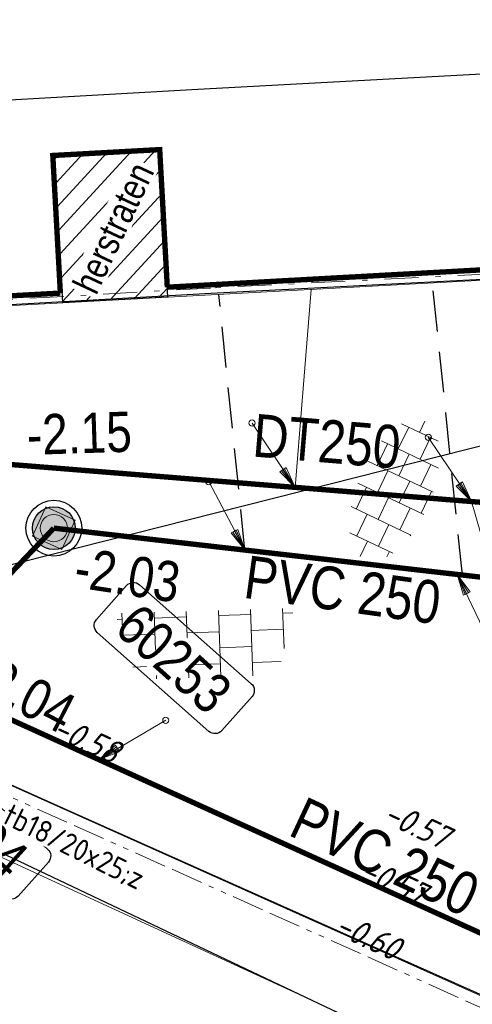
# Model space of a CAD drawing. Header units: metres. Extents: x 111546 to 149831, y 498798 to 507863.
# Tile 712 of 1056: x 112090 to 112098, y 501583 to 501601. Entities that reach past the tile are written whole.
import ezdxf
from ezdxf.enums import TextEntityAlignment as Align

# ---------------------------------------------------------------- set-up
doc = ezdxf.new("R2010")
doc.units = ezdxf.units.M
for name, pattern in [('ACAD_ISO13W100', [36, 12, -3, 12, -3, 0, -3, 0, -3]), ('DASHDOT', [25.4, 12.7, -6.35, 0, -6.35]), ('DASHED', [19.05, 12.7, -6.35]), ('HIDDENX2', [19.05, 12.7, -6.35]), ('RI-HWA', [7.4, 5, -2.4])]:
    doc.linetypes.add(name, pattern=pattern)
for name, color, linetype in [('0-hoogte mv-bestaand', 253, 'Continuous'), ('0-werkgrens', 210, 'FENCELINE1'), ('2-nw- bob-DWA', 20, 'Continuous'), ('2-nw-bob-HWA', 160, 'Continuous'), ('2-nw-diameter DWA', 20, 'Continuous'), ('2-nw-diameter HWA', 160, 'Continuous'), ('2-nw-DWA inspectieput nr', 2, 'Continuous'), ('2-nw-inspectieput-DWA-PP', 93, 'Continuous'), ('2-nw-streng-DWA PVC', 131, 'DASHED'), ('2-nw-streng-HWA', 160, 'RI-HWA'), ('2-vw-DWA-streng-PVC250-excl grondwerk', 41, 'RI-HWA-V'), ('3-nw-herstraten1', 7, 'Continuous'), ('3-vw-band-ob 6x20', 30, 'Continuous'), ('3-vw-band-trb-13-15x25', 230, 'Continuous'), ('B01_HOOFDGEBOUW', 1, 'Continuous'), ('T02_RASTER', 252, 'Continuous')]:
    doc.layers.add(name, color=color, linetype=linetype)
for name, color, linetype, lineweight in [('0-kadastrale percelen', 253, 'AI-KADASTRAAL', 9), ('2-nw-inlaat-dwa 125', 10, 'Continuous', 15), ('2-nw-inlaat-hwa 125', 160, 'Continuous', 15), ('2-YY-huisaansluiting DWA 125mm', 10, 'HIDDENX2', 30), ('2-YY-kolkleiding HWA 125mm', 150, 'Continuous', 15), ('3-nw-arcering-trottoir', 2, 'Continuous', 15), ('3-nw-band-ob 10x20', 7, 'Continuous', 13), ('3-nw-band-ob 10x20-achterkant', 7, 'DASHDOT', 13), ('3-nw-band-trb18-20x20-achterkant-zandbed', 161, 'ACAD_ISO13W100', 15), ('3-nw-band-trb18-20x20-voorkant-zandbed', 7, 'Continuous', 13), ('3-nw-putrand-bestrating-dwa', 30, 'Continuous', 13), ('3-nw-text-20', 7, 'Continuous', 15), ('3-nw-text-20-herinrichting', 7, 'Continuous', 15), ('3-vw-verharding', 3, 'Continuous', 15)]:
    doc.layers.add(name, color=color, linetype=linetype, lineweight=lineweight)
doc.layers.add('3-nw-menggranulaat', color=7, linetype='Continuous', lineweight=13, true_color=0xebebeb)
doc.styles.get("Standard").update_dxf_attribs({"font": 'isocp-ie.shx'})
doc.styles.add('veysel', font='isocp-ie.shx', dxfattribs={"height": 0.1})
doc.styles.add('Zaanstad 1-200 1.8mm', font='ARIALN.TTF', dxfattribs={"height": 0.36})
doc.styles.add('Zaanstad 1-250 2.0mm', font='ARIALN.TTF', dxfattribs={"height": 0.5})
doc.styles.add('Zaanstad 1-500 1.8mm', font='ARIALN.TTF', dxfattribs={"height": 0.9})
doc.styles.add('Zaanstad 1-500 2.0mm', font='ARIALN.TTF', dxfattribs={"height": 1})
doc.linetypes.add('AI-KADASTRAAL', pattern='A,5.5,-2,["K",Standard,S=1.8,R=0,X=0,Y=-0.9],-2,5.5,-2,[5,NLCS.SHX,S=0.75,R=0,X=0,Y=0],-2', length=19)
doc.linetypes.add('FENCELINE1', pattern='A,6.35,-2.54,[133,ltypeshp.shx,S=2.54,R=0,X=-2.54,Y=0],-2.54,25.4', length=36.83)
doc.linetypes.add('RI-HWA-V', pattern='A,2.5,[24,NLCS.SHX,S=1,R=0,X=0,Y=0],2.5,-1.8', length=6.8)

# ---------------------------------------------------------------- blocks, each defined once
blk = doc.blocks.new('2-inspectieput rond 80cm')
at = {"ltscale": 0.03}
h = blk.add_hatch(color=256, dxfattribs=at)
h.dxf.hatch_style = 1
edge = h.paths.add_edge_path()
edge.add_arc((0, 0), 0.4, 0, 360)
for radius in [0.52, 0.4]:
    blk.add_circle((0, 0), radius)
blk = doc.blocks.new('tgls')
at = {"linetype": 'Continuous'}
for p, q in [((-1.018, -0.663), (-1.018, 0.575)), ((-0.418, -0.668), (-0.418, 0.573)), ((0.182, -0.673), (0.182, 0.57)), ((0.782, -0.678), (0.782, 0.568)), ((-1.018, 0.329), (-1.552, 0.329)), ((0.182, 0.329), (-0.418, 0.329)), ((1.218, 0.329), (0.782, 0.329)), ((-1.618, 0.029), (-1.635, 0.029)), ((-1.618, -0.658), (-1.618, 0.09)), ((-0.418, 0.029), (-1.018, 0.029)), ((0.782, 0.029), (0.182, 0.029)), ((-1.018, -0.271), (-1.618, -0.271)), ((0.182, -0.271), (-0.418, -0.271)), ((1.382, -0.271), (0.782, -0.271)), ((1.382, -0.682), (1.382, -0.248)), ((-1.618, -0.571), (-1.803, -0.571)), ((-0.418, -0.571), (-1.018, -0.571)), ((0.782, -0.571), (0.182, -0.571)), ((1.473, -0.571), (1.382, -0.571))]:
    blk.add_line(p, q, dxfattribs=at)
blk = doc.blocks.new('putrand')
blk.add_lwpolyline([(-0.3, -0.3), (0.3, -0.3), (0.3, 0.3), (-0.3, 0.3)], close=True)
blk.add_circle((0, 0), 0.253)
blk = doc.blocks.new('2-inlaat')
for p, q in [((-1.728, 2.693), (0, 0)), ((0, 0), (-0.357, 0.822))]:
    blk.add_line(p, q)
blk.add_lwpolyline([(-0.357, 0.822), (-0.618, 0.653), (0, 0), (-0.424, 0.781), (-0.552, 0.694), (0, 0), (-0.491, 0.739)])
blk.add_circle((-1.728, 2.693), 0.128)

msp = doc.modelspace()

# ---------------------------------------------------------------- hatches: boundary and pattern name
at = {"layer": '3-nw-arcering-trottoir'}
h = msp.add_hatch(dxfattribs=at)
h.set_pattern_fill('AVH-TEGEL_300X300_HALFST', color=256, scale=1.5, angle=404.48263, style=0, pattern_type=2)
h.set_pattern_definition([(64.50611248, (-284942.61315, 819002.00278), (-0.00940535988, 0.50302737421), [0.45, -0.45]), (154.50611248, (-284942.61315, 819002.0028), (-0.19368666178, -0.40618404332), [])])
edge = h.paths.add_edge_path()
edge.add_ellipse((112096.919, 501592.5075), major_axis=(0.5517, 1.2939), ratio=0.488545, start_angle=0, end_angle=360)
at = {"layer": '3-nw-herstraten1', "ltscale": 0.06, "transparency": 33554687}
h = msp.add_hatch(dxfattribs=at)
h.set_pattern_fill('ANSI31', color=256, scale=0.1, angle=45)
h.set_pattern_definition([(47.4144, (112055.7299, 501594.07817), (-0.2337647, 0.2148495), [])])
h.paths.add_polyline_path([(112090.7322, 501596.0037), (112090.5808, 501598.7561), (112092.538, 501598.8637), (112092.686, 501596.1087)])
at = {"layer": '3-nw-menggranulaat', "ltscale": 0.02}
h = msp.add_hatch(color=256, dxfattribs=at)
h.dxf.hatch_style = 1
edge = h.paths.add_edge_path()
edge.add_arc((112001.698, 501254.9293), 191.0978, 65.157628, 68.54918, ccw=False)
edge.add_arc((112051.5937, 501362.7078), 72.3301, 58.728744, 65.15638, ccw=False)
edge.add_arc((112051.9885, 501363.7727), 71.2153, 53.128423, 58.555518, ccw=False)
edge.add_arc((112109.7502, 501439.076), 23.7066, 230.65127, 256.57782)
edge.add_line((112104.2473, 501416.0169), (112103.2894, 501419.9684))
edge.add_arc((112112.977, 501444.7965), 26.6512, 237.88147, 248.68499, ccw=False)
edge.add_arc((112164.7613, 501522.5479), 120.0615, 234.033446, 236.678612, ccw=False)
edge.add_arc((112059.1446, 501375.1409), 61.2836, 55.054594, 58.728773)
edge.add_arc((112051.5933, 501362.7072), 75.8308, 58.728773, 65.156409)
edge.add_arc((112001.698, 501254.9293), 194.5978, 65.157628, 68.549965)
edge.add_arc((110702.9936, 497927.1044), 3766.8587, 68.6746807, 68.8977944)
edge.add_arc((112177.1944, 501730.1081), 311.9351, 242.796586, 247.770921, ccw=False)
edge.add_arc((112034.708, 501452.9589), 0.305, 164.6922, 247.8295, ccw=False)
edge.add_line((112034.4139, 501453.0394), (112034.5326, 501453.2655))
edge.add_line((112034.5326, 501453.2655), (112031.5168, 501454.8335))
edge.add_line((112031.5168, 501454.8335), (112031.0519, 501453.9907))
edge.add_arc((112030.7892, 501454.1356), 0.3, 231.13017, 331.11964, ccw=False)
edge.add_line((112030.6009, 501453.902), (112028.9217, 501455.2555))
edge.add_arc((112008.6918, 501427.6832), 34.1977, 53.73245, 61.20333)
edge.add_arc((112196.9704, 501771.6456), 357.9235, 232.750083, 241.314196, ccw=False)
edge.add_arc((111980.5292, 501486.9543), 0.3, 141.9463, 226.27403, ccw=False)
edge.add_line((111980.293, 501487.1392), (111980.4168, 501487.2974))
edge.add_line((111980.4168, 501487.2974), (111977.7245, 501489.3714))
edge.add_line((111977.7245, 501489.3714), (111977.5962, 501489.2129))
edge.add_arc((111977.3591, 501489.3967), 0.3, 231.9463, 322.22415, ccw=False)
edge.add_arc((112183.8463, 501755.0102), 336.7335, 231.040572, 232.138425, ccw=False)
edge.add_arc((112182.5932, 501757.506), 337.8959, 220.566267, 231.471905, ccw=False)
edge.add_line((111925.9091, 501537.7631), (111924.814, 501538.9138))
edge.add_line((111924.814, 501538.9138), (111924.2688, 501539.4794))
edge.add_line((111924.2688, 501539.4794), (111923.5727, 501540.1514))
edge.add_line((111923.5727, 501540.1514), (111923.062, 501540.6079))
edge.add_line((111923.062, 501540.6079), (111921.6684, 501541.8303))
edge.add_line((111921.6684, 501541.8303), (111920.9772, 501542.4758))
edge.add_line((111920.9772, 501542.4758), (111919.1418, 501544.1465))
edge.add_line((111919.1418, 501544.1465), (111913.4894, 501549.4428))
edge.add_line((111913.4894, 501549.4428), (111910.022, 501552.7518))
edge.add_arc((111923.8992, 501567.7123), 20.4057, 215.1917, 227.15117, ccw=False)
edge.add_line((111907.2231, 501555.9522), (111906.5301, 501556.9348))
edge.add_line((111906.5301, 501556.9348), (111901.6864, 501564.2844))
edge.add_arc((111902.3519, 501564.7283), 0.8, 131.72399, 213.70598, ccw=False)
edge.add_line((111901.8195, 501565.3254), (111902.7886, 501566.1896))
edge.add_line((111902.7886, 501566.1896), (111900.5994, 501568.6589))
edge.add_line((111900.5994, 501568.6589), (111900.1549, 501568.2625))
edge.add_arc((111899.6225, 501568.8596), 0.8, 216.71707, 311.72399, ccw=False)
edge.add_line((111898.9812, 501568.3813), (111897.54, 501570.3136))
edge.add_arc((111772.2737, 501477.014), 156.1937, 36.679082, 48.164313)
edge.add_line((111876.4543, 501593.3878), (111874.8319, 501591.4998))
edge.add_arc((111771.4048, 501476.2953), 154.8201, 36.700144, 48.083473, ccw=False)
edge.add_line((111895.5355, 501568.8199), (111898.8593, 501564.0338))
edge.add_line((111898.8593, 501564.0338), (111905.3584, 501554.1339))
edge.add_line((111905.3584, 501554.1339), (111906.9046, 501552.4156))
edge.add_line((111906.9046, 501552.4156), (111913.78, 501545.912))
edge.add_arc((111912.8891, 501544.9653), 1.3, -43.26018, 46.73982, ccw=False)
edge.add_line((111913.8359, 501544.0744), (111913.7325, 501543.9646))
edge.add_line((111913.7325, 501543.9646), (111915.8445, 501541.9772))
edge.add_line((111915.8445, 501541.9772), (111915.9441, 501542.0831))
edge.add_arc((111916.8908, 501541.1922), 1.3, 47.69038, 136.73982, ccw=False)
edge.add_line((111917.7659, 501542.1535), (111919.3503, 501540.7113))
edge.add_line((111919.3503, 501540.7113), (111920.0576, 501540.0508))
edge.add_line((111920.0576, 501540.0508), (111921.471, 501538.811))
edge.add_line((111921.471, 501538.811), (111921.9389, 501538.3928))
edge.add_line((111921.9389, 501538.3928), (111922.5707, 501537.7827))
edge.add_line((111922.5707, 501537.7827), (111923.0807, 501537.2536))
edge.add_line((111923.0807, 501537.2536), (111924.129, 501536.1523))
edge.add_arc((112182.606, 501757.5182), 340.3135, 220.57754, 231.46588)
edge.add_arc((112197.293, 501772.0462), 360.8357, 231.07875, 241.303034)
edge.add_arc((112007.7091, 501426.1344), 33.6227, 49.73343, 60.96455, ccw=False)
edge.add_arc((112028.8645, 501451.2589), 0.7839, -83.36949, 42.65398, ccw=False)
edge.add_line((112028.955, 501450.4803), (112031.5441, 501448.28))
edge.add_line((112031.5441, 501448.28), (112031.8857, 501448.6756))
edge.add_arc((112033.171, 501447.5628), 1.7, 62.97169, 139.11462, ccw=False)
edge.add_arc((112177.1547, 501730.0166), 315.3354, 242.989412, 247.77186)
edge.add_arc((110974.1351, 498626.0188), 3013.6949, 68.6444967, 68.9242664, ccw=False)
edge = h.paths.add_edge_path()
edge.add_line((112111.9121, 501441.0392), (112112.1191, 501440.9125))
edge.add_line((112112.1191, 501440.9125), (112110.4333, 501438.1575))
edge.add_line((112110.4333, 501438.1575), (112110.375, 501438.2061))
edge.add_arc((112108.6256, 501435.7054), 3.0518, 55.02503, 92.90173)
edge.add_arc((112109.2258, 501423.8652), 14.9073, 92.90173, 99.23873)
edge.add_arc((112100.3974, 501478.1406), 40.0815, 269.48073, 279.23873, ccw=False)
edge.add_arc((112100.3155, 501469.1003), 31.0408, 252.56044, 269.48073, ccw=False)
edge.add_arc((112170.1164, 501691.2975), 263.9437, 245.240897, 252.560441, ccw=False)
edge.add_line((112059.5757, 501451.6164), (112050.7963, 501455.6654))
edge.add_line((112050.7963, 501455.6654), (112047.4499, 501457.2685))
edge.add_arc((112190.023, 501757.5748), 332.4319, 243.111802, 244.603553, ccw=False)
edge.add_arc((112039.3202, 501460.3675), 0.8, 63.2445, 152.48679)
edge.add_line((112038.6106, 501460.7371), (112037.8612, 501459.2982))
edge.add_line((112037.8612, 501459.2982), (112034.9344, 501460.8226))
edge.add_line((112034.9344, 501460.8226), (112035.6742, 501462.2431))
edge.add_arc((112034.9647, 501462.6126), 0.8, 332.48762, 420.59381)
edge.add_arc((112275.291, 501908.2182), 505.4817, 235.788916, 241.662589, ccw=False)
edge.add_line((111991.0872, 501490.1991), (111991.0604, 501489.3846))
edge.add_line((111991.0604, 501489.3846), (111990.3902, 501488.4659))
edge.add_line((111990.3902, 501488.4659), (111990.2041, 501488.6082))
edge.add_line((111990.2041, 501488.6082), (111990.0793, 501488.4452))
edge.add_line((111990.0793, 501488.4452), (111977.7692, 501497.8639))
edge.add_line((111977.7692, 501497.8639), (111977.565, 501498.0276))
edge.add_line((111977.565, 501498.0276), (111978.095, 501498.6415))
edge.add_line((111978.095, 501498.6415), (111979.39, 501499.3726))
edge.add_arc((111997.1799, 501521.5675), 28.4446, 224.07846, 231.28689, ccw=False)
edge.add_arc((112011.2297, 501537.5601), 49.6925, 220.73376, 226.05653, ccw=False)
edge.add_arc((112004.0606, 501531.3864), 40.2315, 216.40767, 220.73376, ccw=False)
edge.add_arc((111935.6825, 501480.9596), 44.7298, 36.40767, 46.82882)
edge.add_line((111966.2858, 501513.5816), (111959.0785, 501520.3429))
edge.add_arc((111919.1455, 501479.1951), 57.3392, 45.858344, 48.741754)
edge.add_arc((111890.7668, 501446.8448), 100.3729, 48.741754, 56.755786)
edge.add_arc((111976.1671, 501575.8307), 54.3253, 222.88148, 236.00412, ccw=False)
edge.add_arc((112182.606, 501757.5182), 329.3135, 218.703715, 221.603545, ccw=False)
edge.add_line((111925.6131, 501551.6007), (111920.7591, 501557.616))
edge.add_arc((111461.8769, 501177.7845), 595.6885, 39.6156525, 41.2763376)
edge.add_arc((111908.9574, 501570.2273), 0.8, 41.27634, 131.66159)
edge.add_line((111908.4257, 501570.825), (111908.1369, 501570.568))
edge.add_line((111908.1369, 501570.568), (111905.8768, 501573.1081))
edge.add_line((111905.8768, 501573.1081), (111906.175, 501573.3734))
edge.add_arc((111905.6432, 501573.9711), 0.8, 311.66159, 401.75791)
edge.add_arc((111461.8769, 501177.7845), 595.6885, 41.757908, 42.8449809)
edge.add_line((111898.6335, 501582.8629), (111897.607, 501581.9109))
edge.add_line((111897.607, 501581.9109), (111894.0227, 501585.7427))
edge.add_line((111894.0227, 501585.7427), (111895.0401, 501586.7032))
edge.add_arc((111980.691, 501669.1707), 118.899, 222.95778, 223.915217, ccw=False)
edge.add_arc((112803.4011, 502423.9206), 1235.3633, 220.7094983, 222.5739803, ccw=False)
edge.add_line((111866.9632, 501618.1869), (111868.8255, 501619.8336))
edge.add_arc((112774.578, 502398.8635), 1194.6862, 220.6985415, 222.6242771)
edge.add_arc((111460.9003, 501176.9176), 599.4937, 39.6184709, 43.5335799, ccw=False)
edge.add_line((111922.6949, 501559.1981), (111927.5614, 501553.1673))
edge.add_arc((112098.3634, 501688.0234), 217.6223, 218.292712, 220.747944)
edge.add_line((111933.4953, 501545.9742), (111937.5449, 501541.2959))
edge.add_arc((111972.5269, 501571.5771), 46.2676, 220.8802, 236.75579)
edge.add_arc((111890.7668, 501446.8448), 102.8729, 48.741754, 56.755786, ccw=False)
edge.add_arc((111919.1455, 501479.1951), 59.8392, 45.878833, 48.741754, ccw=False)
edge.add_line((111960.8042, 501522.1518), (111967.9962, 501515.4049))
edge.add_arc((111935.6825, 501480.9596), 47.2298, 36.40767, 46.82882, ccw=False)
edge.add_arc((112004.0606, 501531.3864), 37.7315, 216.40767, 220.73376)
edge.add_arc((112011.2297, 501537.5601), 47.1925, 220.73376, 226.10946)
edge.add_arc((111997.1799, 501521.5675), 25.9446, 223.98411, 233.56858)
edge.add_line((111981.7724, 501500.6933), (111991.3844, 501493.8705))
edge.add_arc((112275.291, 501908.2182), 502.2817, 235.581477, 241.662589)
edge.add_line((112036.8764, 501466.1261), (112048.8348, 501460.1532))
edge.add_line((112048.8348, 501460.1532), (112052.1577, 501458.5615))
edge.add_line((112052.1577, 501458.5615), (112060.9159, 501454.5222))
edge.add_arc((112170.1164, 501691.2975), 260.7437, 245.240897, 252.560441)
edge.add_arc((112100.3155, 501469.1003), 27.8408, 252.56044, 257.84744)
edge.add_line((112094.4546, 501441.8834), (112094.9128, 501441.7597))
edge.add_arc((112099.9286, 501461.9459), 20.8, 256.04601, 272.71497)
edge.add_line((112100.9139, 501441.1693), (112103.5978, 501441.3677))

# ---------------------------------------------------------------- linework, layer by layer
at = {"layer": '0-kadastrale percelen', "ltscale": 0.25}
for points in [[(112110.92, 501614.11), (112108.87, 501612.64), (112092.84, 501611.77), (112092.82, 501612.37), (112044.35, 501609.85), (112045.41, 501591.22), (112081.87, 501593.22), (112081.73, 501595.52), (112103.189, 501596.673), (112114.831, 501578.786), (112115.504, 501578.411), (112133.521, 501590.222), (112131.824, 501592.67), (112137.38, 501596.3), (112140.89, 501598.77), (112123.88, 501624.09), (112120.16, 501621.54), (112110.25, 501615.05)], [(112108.85, 501576.767), (112088.373, 501586.209), (112072.307, 501551.28), (112092.859, 501541.941)]]:
    msp.add_lwpolyline(points, close=True, dxfattribs=at)
at = {"layer": '0-werkgrens', "ltscale": 0.1, "const_width": 0.1}
for points in [[(112090.6853, 501596.1851), (112090.544, 501598.754), (112092.538, 501598.8637), (112092.6798, 501596.2952)], [(112092.6798, 501596.2952), (112098.8209, 501596.6343)], [(112084.7289, 501595.8563), (112090.6853, 501596.1851)]]:
    msp.add_lwpolyline(points, dxfattribs=at)
at = {"layer": '2-nw-DWA inspectieput nr', "elevation": 0.6224, "flags": 128}
for points in [[(112091.3582, 501590.0906), (112091.9216, 501590.7264, -0.4142136), (112092.1614, 501590.7409), (112094.2456, 501588.8939, -0.4142136), (112094.2601, 501588.6541), (112093.6966, 501588.0183, -0.4142136), (112093.4568, 501588.0038), (112091.3726, 501589.8508, -0.4142136)], [(112087.5608, 501587.0013), (112088.1242, 501587.6371, -0.4142136), (112088.3641, 501587.6516), (112090.4482, 501585.8046, -0.4142136), (112090.4627, 501585.5648), (112089.8993, 501584.929, -0.4142136), (112089.6594, 501584.9145), (112087.5753, 501586.7615, -0.4142136)]]:
    msp.add_lwpolyline(points, format="xyb", close=True, dxfattribs=at)
at = {"layer": '2-nw-streng-DWA PVC', "ltscale": 0.1, "const_width": 0.1}
for points in [[(112090.5638, 501591.7972), (112087.9414, 501589.0514)], [(112101.87, 501590.4986), (112090.5638, 501591.7972)], [(112087.9414, 501589.0514), (112106.2812, 501580.7074)]]:
    msp.add_lwpolyline(points, dxfattribs=at)
at = {"layer": '2-nw-streng-HWA', "ltscale": 0.25, "const_width": 0.1}
msp.add_lwpolyline([(112102.3627, 501591.9714), (112089.3611, 501593.0174)], dxfattribs=at)
at = {"layer": '2-vw-DWA-streng-PVC250-excl grondwerk', "ltscale": 0.2, "elevation": 0.35, "flags": 128}
msp.add_lwpolyline([(112076.418, 501587.742), (112101.417, 501594.071)], dxfattribs=at)
at = {"layer": '2-YY-huisaansluiting DWA 125mm', "ltscale": 0.06}
for points in [[(112098.1837, 501590.922), (112097.6276, 501596.3742)], [(112094.1273, 501591.3879), (112093.6406, 501596.16)]]:
    msp.add_lwpolyline(points, dxfattribs=at)
at = {"layer": '2-YY-kolkleiding HWA 125mm', "ltscale": 0.06}
for points in [[(112095.361, 501596.2524), (112095.0638, 501592.5586)], [(112100.561, 501588.5681), (112099.3857, 501588.7162), (112098.3522, 501592.2941)]]:
    msp.add_lwpolyline(points, dxfattribs=at)
at = {"layer": '3-nw-band-ob 10x20', "ltscale": 0.05}
msp.add_lwpolyline([(112100.518, 501600.385), (112098.8, 501596.45), (112093.49, 501596.18)], dxfattribs=at)
at = {"layer": '3-nw-band-ob 10x20-achterkant', "ltscale": 0.05}
msp.add_lwpolyline([(112100.4264, 501600.425), (112098.7331, 501596.5467), (112093.4849, 501596.2799)], dxfattribs=at)
at = {"layer": '3-nw-band-trb18-20x20-achterkant-zandbed', "ltscale": 0.05}
msp.add_lwpolyline([(112084.5164, 501588.6094, -0.1110044), (112086.6089, 501588.1883), (112108.5013, 501578.3812, -0.4174051), (112108.9007, 501577.3161), (112108.683, 501576.844)], format="xyb", dxfattribs=at)
at = {"layer": '3-nw-band-trb18-20x20-voorkant-zandbed', "ltscale": 0.05}
msp.add_lwpolyline([(112086.6906, 501588.3709), (112108.5831, 501578.5637)], dxfattribs=at)
at = {"layer": '3-nw-herstraten1', "ltscale": 0.06, "transparency": 33554687}
msp.add_lwpolyline([(112090.7322, 501596.0037), (112090.5808, 501598.7561), (112092.538, 501598.8637), (112092.686, 501596.1087)], close=True, dxfattribs=at)
at = {"layer": '3-vw-band-ob 6x20', "ltscale": 0.05}
for points in [[(112100.518, 501600.385), (112098.8, 501596.45), (112093.49, 501596.18)], [(112093.49, 501596.18), (112081.73, 501595.513), (112081.87, 501593.22)]]:
    msp.add_lwpolyline(points, dxfattribs=at)
at = {"layer": '3-vw-band-trb-13-15x25', "ltscale": 0.1}
for p, q in [((112087.06, 501588.2), (112090.74, 501586.57)), ((112090.74, 501586.57), (112103.11, 501581.04))]:
    msp.add_line(p, q, dxfattribs=at)
at = {"layer": 'B01_HOOFDGEBOUW'}
msp.add_lwpolyline([(112052.927, 501593.924), (112062.072, 501594.427), (112062.197, 501592.14), (112065.023, 501592.302), (112064.898, 501594.584), (112074.046, 501595.087), (112074.172, 501592.791), (112077.046, 501592.949), (112076.92, 501595.24), (112081.73, 501595.513), (112081.512, 501599.324), (112093.25, 501599.99), (112105.22, 501600.64), (112117.23, 501582.3), (112117.73, 501582.63), (112118.95, 501580.67), (112128.85, 501587.16), (112128.79, 501587.3), (112129.07, 501587.49)], dxfattribs=at)
at = {"layer": 'T02_RASTER', "ltscale": 0.25}
msp.add_lwpolyline([(112073.07, 501551.1), (112073.39, 501553.66), (112081.06, 501571.39), (112087.8, 501586.58), (112097.115, 501582.157)], dxfattribs=at)

# ---------------------------------------------------------------- block references
at = {"layer": '2-nw-inlaat-dwa 125', "xscale": 0.4513648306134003, "yscale": 0.4513648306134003, "zscale": 0.4513648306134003}
for p, rotation in [((112094.1268, 501591.3893), 355.1270501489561), ((112098.0898, 501590.9328), 172.7664065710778)]:
    msp.add_blockref('2-inlaat', p, dxfattribs=dict(at, rotation=rotation))
at = {"layer": '2-nw-inlaat-hwa 125', "xscale": 0.4513648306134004, "yscale": 0.4513648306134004, "zscale": 0.4513648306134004, "rotation": 1.104539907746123}
for p in [(112095.0638, 501592.5586, 0), (112098.3522, 501592.2941, 0)]:
    msp.add_blockref('2-inlaat', p, dxfattribs=at)
at = {"layer": '2-nw-inspectieput-DWA-PP', "rotation": 359.6124130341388}
msp.add_blockref('2-inspectieput rond 80cm', (112090.5638, 501591.7972), dxfattribs=at)
at = {"layer": '3-nw-putrand-bestrating-dwa', "zscale": 1.528603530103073, "rotation": 155.2639705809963}
msp.add_blockref('putrand', (112090.5638, 501591.7972), dxfattribs=at)
at = {"layer": '3-vw-verharding', "rotation": 182.1482634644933}
msp.add_blockref('tgls', (112093.2396, 501589.5781), dxfattribs=at)

# ---------------------------------------------------------------- texts
at = {"layer": '0-hoogte mv-bestaand', "style": 'veysel', "oblique": 15}
for s, p in [('-0.58', (112091.0792, 501587.6476)), ('-0.57', (112097.2387, 501586.0571)), ('-0.57', (112096.8038, 501584.9967)), ('-0.60', (112096.3303, 501583.9759))]:
    msp.add_text(s, height=0.45, rotation=335, dxfattribs=at).set_placement(p, align=Align.CENTER)
at = {"layer": '2-nw- bob-DWA', "style": 'Zaanstad 1-500 1.8mm'}
msp.add_text('-2.04', height=0.75, rotation=332.58802, dxfattribs=at).set_placement((112091.0411, 501588.6082), align=Align.TOP_RIGHT)
at = {"layer": '2-nw-bob-HWA', "style": 'Zaanstad 1-500 1.8mm'}
msp.add_text('-2.15', height=0.75, rotation=1.8498, dxfattribs=at).set_placement((112092.0046, 501593.9762), align=Align.TOP_RIGHT)
at = {"layer": '2-nw-diameter DWA', "style": 'Zaanstad 1-500 2.0mm'}
msp.add_text('PVC 250', height=0.8, rotation=334.9883, dxfattribs=at).set_placement((112096.4717, 501585.0844), align=Align.BOTTOM_CENTER)
at = {"layer": '2-nw-diameter HWA', "style": 'Zaanstad 1-500 2.0mm'}
msp.add_text('DT250', height=0.8, rotation=355.2185, dxfattribs=at).set_placement((112095.6022, 501592.7825), align=Align.BOTTOM_CENTER)

# ---------------------------------------------------------------- next in the draw order: texts
at = {"layer": '2-nw-DWA inspectieput nr', "ltscale": 0.05, "char_height": 0.75, "width": 0.574682, "attachment_point": 5, "rotation": 318.07872, "style": 'Zaanstad 1-200 1.8mm', "bg_fill": 3, "box_fill_scale": 1.1, "bg_fill_color": 9, "bg_fill_true_color": 13158600, "bg_fill_transparency": 0}
for s, insert in [('\\A1;60253', (112092.8011, 501589.3577)), ('\\A1;60294', (112089.0038, 501586.2684))]:
    msp.add_mtext(s, dxfattribs=dict(at, insert=insert))
at = {"layer": '3-nw-text-20', "ltscale": 0.05, "insert": (112091.6781, 501597.4012), "char_height": 0.5, "attachment_point": 5, "rotation": 64.87725, "style": 'Zaanstad 1-250 2.0mm', "bg_fill": 3, "box_fill_scale": 1.1, "bg_fill_color": 9, "bg_fill_true_color": 13158600, "bg_fill_transparency": 0}
msp.add_mtext('\\A1;herstraten', dxfattribs=at)

# ---------------------------------------------------------------- next in the draw order: linework, layer by layer
at = {"layer": '3-nw-band-ob 10x20', "ltscale": 0.05}
msp.add_lwpolyline([(112093.49, 501596.18), (112081.73, 501595.513), (112081.87, 501593.22)], dxfattribs=at)
at = {"layer": '3-nw-band-ob 10x20-achterkant', "ltscale": 0.05}
msp.add_lwpolyline([(112093.4843, 501596.2798), (112081.6241, 501595.6072), (112081.7641, 501593.3142)], dxfattribs=at)

# ---------------------------------------------------------------- next in the draw order: block references
at = {"layer": '2-nw-inlaat-dwa 125', "xscale": 0.4513648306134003, "yscale": 0.4513648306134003, "zscale": 0.4513648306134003, "rotation": 267.8719140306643}
msp.add_blockref('2-inlaat', (112091.4078, 501587.4762), dxfattribs=at)

# ---------------------------------------------------------------- next in the draw order: texts
at = {"layer": '2-nw- bob-DWA', "style": 'Zaanstad 1-500 1.8mm'}
msp.add_text('-2.03', height=0.75, rotation=351.25627, dxfattribs=at).set_placement((112092.962, 501591.1455), align=Align.TOP_RIGHT)
at = {"layer": '2-nw-diameter DWA', "style": 'Zaanstad 1-500 2.0mm'}
msp.add_text('PVC 250', height=0.8, rotation=352.14917, dxfattribs=at).set_placement((112095.8632, 501590.0119), align=Align.BOTTOM_CENTER)
at = {"layer": '3-nw-text-20-herinrichting', "color": 0, "insert": (112089.5721, 501586.2733), "char_height": 0.408319, "attachment_point": 7, "rotation": 333.50814, "style": 'veysel', "bg_fill": 3, "box_fill_scale": 1.1, "bg_fill_color": 9, "bg_fill_true_color": 13158600, "bg_fill_transparency": 0}
msp.add_mtext('\\A1;{\\C256;tb18/20x25;z}', dxfattribs=at)

doc.saveas('drawing.dxf')
